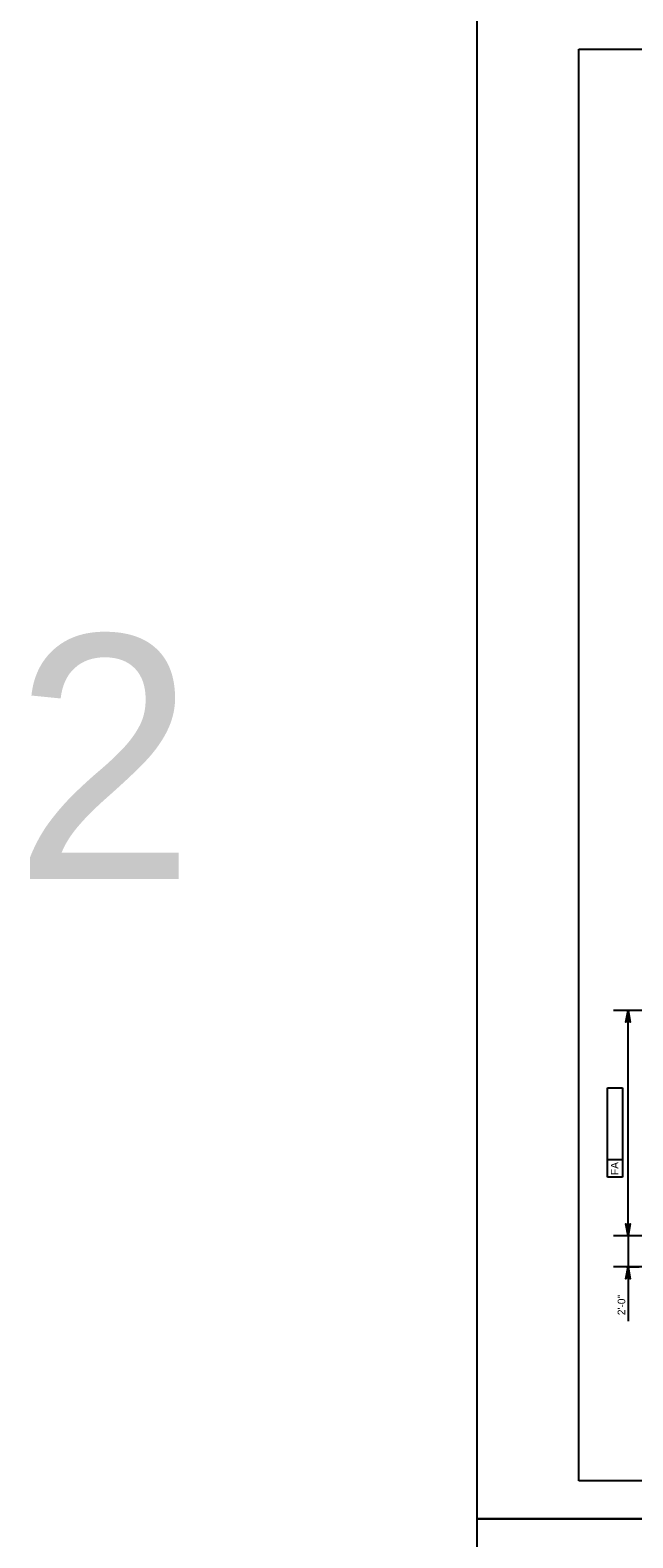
# Model space of a CAD drawing. Extents: x 638255 to 640306, y 296059 to 298435.
# Drawn here: x 638259 to 638497, y 297240 to 297834 of the extents above; entities that cross this region are included whole.
import ezdxf

# ---------------------------------------------------------------- set-up
doc = ezdxf.new("R2010")
doc.units = 0
for name, color, linetype in [('2', 7, 'Continuous'), ('4', 7, 'Continuous'), ('Level 3', 7, 'Continuous'), ('PLT-BNDY', 7, 'Continuous')]:
    doc.layers.add(name, color=color, linetype=linetype)

msp = doc.modelspace()

# ---------------------------------------------------------------- linework, layer by layer
at = {"layer": '2'}
for p, q in [((638475.46, 297262.46), (638475.46, 297826.46)), ((638475.46, 297826.46), (639261.46, 297826.46)), ((639261.46, 297262.46), (638475.46, 297262.46))]:
    msp.add_line(p, q, dxfattribs=at)
at = {"layer": 'Level 3'}
for p, q in [((638642.98, 297447.74), (638489.13, 297447.74)), ((638495.23, 297447.74), (638490.48, 297447.74)), ((638502.42, 297447.74), (638490.48, 297447.74)), ((638494.9, 297358.96), (638494.9, 297447.74)), ((638486.84, 297417.25), (638492.74, 297417.25)), ((638486.84, 297388.85), (638486.84, 297417.25)), ((638492.74, 297417.25), (638492.74, 297382.01)), ((638486.84, 297382.01), (638486.84, 297388.85)), ((638492.74, 297388.85), (638486.84, 297388.85)), ((638492.74, 297382.01), (638486.84, 297382.01)), ((638576.99, 297358.96), (638489.13, 297358.96)), ((638495.23, 297358.96), (638490.48, 297358.96)), ((638502.42, 297358.96), (638490.48, 297358.96)), ((638494.9, 297358.96), (638494.9, 297346.68)), ((638576.99, 297346.68), (638489.13, 297346.68)), ((638494.3, 297346.68), (638499.32, 297346.68)), ((638494.9, 297346.68), (638494.9, 297325.27))]:
    msp.add_line(p, q, dxfattribs=at)
for points in [[(638494.9, 297447.74), (638495.77, 297443.09), (638495.52, 297443.45), (638495.21, 297443.63), (638494.9, 297443.69), (638494.59, 297443.63), (638494.27, 297443.45), (638494.03, 297443.09), (638494.9, 297447.74), (638494.27, 297443.45), (638494.59, 297443.63), (638494.9, 297447.74), (638494.9, 297443.69), (638495.21, 297443.63), (638494.9, 297447.74), (638495.52, 297443.45)], [(638494.9, 297358.96), (638494.03, 297363.61), (638494.27, 297363.25), (638494.59, 297363.07), (638494.9, 297363.02), (638495.21, 297363.07), (638495.52, 297363.25), (638495.77, 297363.61), (638494.9, 297358.96), (638495.52, 297363.25), (638495.21, 297363.07), (638494.9, 297358.96), (638494.9, 297363.02), (638494.59, 297363.07), (638494.9, 297358.96), (638494.27, 297363.25)], [(638494.9, 297346.68), (638495.77, 297342.03), (638495.52, 297342.39), (638495.21, 297342.57), (638494.9, 297342.63), (638494.59, 297342.57), (638494.27, 297342.39), (638494.03, 297342.03), (638494.9, 297346.68), (638494.27, 297342.39), (638494.59, 297342.57), (638494.9, 297346.68), (638494.9, 297342.63), (638495.21, 297342.57), (638494.9, 297346.68), (638495.52, 297342.39)]]:
    msp.add_lwpolyline(points, dxfattribs=at)
for points in [[(638494.41, 297444.8), (638495.39, 297444.8), (638494.9, 297447.74)], [(638494.41, 297361.91), (638495.39, 297361.91), (638494.9, 297358.96)], [(638494.41, 297343.73), (638495.39, 297343.73), (638494.9, 297346.68)]]:
    msp.add_lwpolyline(points, close=True, dxfattribs=at)
at = {"layer": 'PLT-BNDY'}
for points in [[(638435.46, 297841.46), (639276.46, 297841.46), (639276.46, 297247.46), (638435.46, 297247.46)], [(638435.46, 297247.46), (639276.46, 297247.46), (639276.46, 296653.46), (638435.46, 296653.46)]]:
    msp.add_lwpolyline(points, close=True, dxfattribs=at)

# ---------------------------------------------------------------- texts
at = {"layer": '4'}
msp.add_text('2', height=96, dxfattribs=at).set_placement((638252.88, 297499.52))
at = {"layer": 'Level 3'}
for s, p in [('FA', (638491.13, 297382.89)), ('2\'-0"', (638493.81, 297327.68))]:
    msp.add_text(s, height=3, rotation=90, dxfattribs=at).set_placement(p)

doc.saveas('drawing.dxf')
